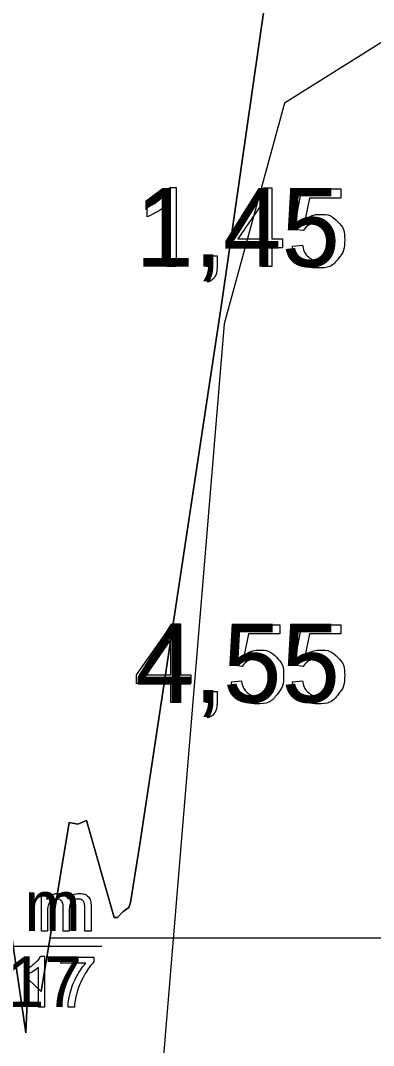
# Model space of a CAD drawing. Extents: x 700746 to 706058, y 6570320 to 6580460.
# Drawn here: x 704281.7 to 704306.8, y 6575890.2 to 6575963.1 of the extents above; entities that cross this region are included whole.
import ezdxf

# ---------------------------------------------------------------- set-up
doc = ezdxf.new("R2010")
doc.units = 0
for name, color, linetype in [('Default', 7, 'Continuous'), ('GEOLPUNKT', 7, 'Continuous'), ('Plokid', 7, 'Continuous'), ('Täide', 7, 'Continuous'), ('Veetase', 7, 'Continuous')]:
    doc.layers.add(name, color=color, linetype=linetype)

msp = doc.modelspace()

# ---------------------------------------------------------------- linework, layer by layer
at = {"layer": 'Default'}
msp.add_lwpolyline([(704280.536, 6575901.345), (704282.049, 6575891.117), (704282.215, 6575894.93), (704283.124, 6575894.046), (704285.116, 6575906.067), (704285.74, 6575905.967), (704286.363, 6575906.206), (704288.33, 6575899.316), (704288.559, 6575899.324), (704288.938, 6575899.721), (704289.378, 6575900.016), (704289.497, 6575900.371), (704290.163, 6575904.542), (704296.013, 6575943.256), (704299.937, 6575970.449)], dxfattribs=at)
at = {"layer": 'GEOLPUNKT'}
for points in [[(704292.292, 6575951.24), (704292.735, 6575951.24), (704292.735, 6575945.619)], [(704298.872, 6575945.619), (704298.872, 6575946.959), (704296.444, 6575946.959), (704296.444, 6575947.591), (704298.996, 6575951.219), (704299.56, 6575951.219), (704299.56, 6575947.591), (704300.315, 6575947.591), (704300.315, 6575946.959), (704299.56, 6575946.959), (704299.56, 6575945.619), (704298.872, 6575945.619)], [(704301.788, 6575948.184), (704301.143, 6575948.269), (704301.685, 6575951.146), (704304.468, 6575951.146), (704304.468, 6575950.489), (704302.235, 6575950.489), (704301.933, 6575948.986)], [(704292.735, 6575945.619), (704292.047, 6575945.619), (704292.047, 6575949.999)], [(704298.872, 6575947.591), (704298.872, 6575950.119), (704297.12, 6575947.591), (704298.872, 6575947.591)], [(704290.673, 6575949.17), (704290.673, 6575949.835)], [(704301.019, 6575947.087), (704301.741, 6575947.147)], [(704294.869, 6575945.619), (704294.869, 6575946.4), (704295.65, 6575946.4), (704295.65, 6575945.619)], [(704295.257, 6575945.619), (704294.869, 6575945.619)], [(704295.014, 6575944.509), (704294.822, 6575944.803)], [(704292.35, 6575914.619), (704292.35, 6575915.959), (704289.922, 6575915.959), (704289.922, 6575916.591), (704292.474, 6575920.219), (704293.038, 6575920.219), (704293.038, 6575916.591), (704293.793, 6575916.591), (704293.793, 6575915.959), (704293.038, 6575915.959), (704293.038, 6575914.619), (704292.35, 6575914.619)], [(704297.438, 6575917.184), (704296.794, 6575917.269), (704297.336, 6575920.146), (704300.119, 6575920.146), (704300.119, 6575919.489), (704297.885, 6575919.489), (704297.584, 6575917.986)], [(704301.788, 6575917.184), (704301.143, 6575917.269), (704301.685, 6575920.146), (704304.468, 6575920.146), (704304.468, 6575919.489), (704302.235, 6575919.489), (704301.933, 6575917.986)], [(704292.35, 6575916.591), (704292.35, 6575919.119), (704290.598, 6575916.591), (704292.35, 6575916.591)], [(704296.67, 6575916.087), (704297.391, 6575916.147)], [(704301.019, 6575916.087), (704301.741, 6575916.147)], [(704294.869, 6575914.619), (704294.869, 6575915.4), (704295.65, 6575915.4), (704295.65, 6575914.619)], [(704295.257, 6575914.619), (704294.869, 6575914.619)], [(704295.014, 6575913.509), (704294.822, 6575913.803)]]:
    msp.add_lwpolyline(points, dxfattribs=at)
for points in [[(704290.673, 6575949.835), (704291.249, 6575950.106), (704291.681, 6575950.492), (704292.112, 6575950.877), (704292.292, 6575951.24)], [(704292.047, 6575949.999), (704291.799, 6575949.762), (704291.396, 6575949.525), (704290.994, 6575949.289), (704290.673, 6575949.17)], [(704301.933, 6575948.986), (704302.437, 6575949.336), (704302.991, 6575949.336), (704303.724, 6575949.336), (704304.229, 6575948.828), (704304.733, 6575948.319), (704304.733, 6575947.52), (704304.733, 6575946.76), (704304.29, 6575946.205), (704303.751, 6575945.525), (704302.819, 6575945.525), (704302.055, 6575945.525), (704301.571, 6575945.953), (704301.088, 6575946.38), (704301.019, 6575947.087)], [(704301.741, 6575947.147), (704301.821, 6575946.619), (704302.112, 6575946.354), (704302.403, 6575946.088), (704302.818, 6575946.088), (704303.318, 6575946.088), (704303.661, 6575946.463), (704304.003, 6575946.839), (704304.003, 6575947.459), (704304.003, 6575948.049), (704303.674, 6575948.39), (704303.345, 6575948.73), (704302.807, 6575948.73), (704302.473, 6575948.73), (704302.207, 6575948.578), (704301.94, 6575948.426), (704301.788, 6575948.184)], [(704294.822, 6575944.803), (704295.04, 6575944.899), (704295.143, 6575945.085), (704295.246, 6575945.27), (704295.257, 6575945.619)], [(704295.65, 6575945.619), (704295.65, 6575945.186), (704295.497, 6575944.92), (704295.345, 6575944.654), (704295.014, 6575944.509)], [(704297.584, 6575917.986), (704298.088, 6575918.336), (704298.642, 6575918.336), (704299.375, 6575918.336), (704299.879, 6575917.828), (704300.383, 6575917.319), (704300.383, 6575916.52), (704300.383, 6575915.76), (704299.94, 6575915.205), (704299.401, 6575914.525), (704298.469, 6575914.525), (704297.705, 6575914.525), (704297.222, 6575914.953), (704296.739, 6575915.38), (704296.67, 6575916.087)], [(704301.933, 6575917.986), (704302.437, 6575918.336), (704302.991, 6575918.336), (704303.724, 6575918.336), (704304.229, 6575917.828), (704304.733, 6575917.319), (704304.733, 6575916.52), (704304.733, 6575915.76), (704304.29, 6575915.205), (704303.751, 6575914.525), (704302.819, 6575914.525), (704302.055, 6575914.525), (704301.571, 6575914.953), (704301.088, 6575915.38), (704301.019, 6575916.087)], [(704297.391, 6575916.147), (704297.471, 6575915.619), (704297.763, 6575915.354), (704298.054, 6575915.088), (704298.469, 6575915.088), (704298.969, 6575915.088), (704299.311, 6575915.463), (704299.653, 6575915.839), (704299.653, 6575916.459), (704299.653, 6575917.049), (704299.325, 6575917.39), (704298.996, 6575917.73), (704298.458, 6575917.73), (704298.124, 6575917.73), (704297.857, 6575917.578), (704297.591, 6575917.426), (704297.438, 6575917.184)], [(704301.741, 6575916.147), (704301.821, 6575915.619), (704302.112, 6575915.354), (704302.403, 6575915.088), (704302.818, 6575915.088), (704303.318, 6575915.088), (704303.661, 6575915.463), (704304.003, 6575915.839), (704304.003, 6575916.459), (704304.003, 6575917.049), (704303.674, 6575917.39), (704303.345, 6575917.73), (704302.807, 6575917.73), (704302.473, 6575917.73), (704302.207, 6575917.578), (704301.94, 6575917.426), (704301.788, 6575917.184)], [(704294.822, 6575913.803), (704295.04, 6575913.899), (704295.143, 6575914.085), (704295.246, 6575914.27), (704295.257, 6575914.619)], [(704295.65, 6575914.619), (704295.65, 6575914.186), (704295.497, 6575913.92), (704295.345, 6575913.654), (704295.014, 6575913.509)]]:
    msp.add_open_spline(points, degree=3, dxfattribs=at)
at = {"layer": 'Plokid'}
msp.add_line((704283.757, 6575897.871), (704372.345, 6575897.871), dxfattribs=at)
msp.add_lwpolyline([(704280.536, 6575901.345), (704282.049, 6575891.117), (704282.215, 6575894.93), (704283.124, 6575894.046), (704285.116, 6575906.067), (704285.74, 6575905.967), (704286.363, 6575906.206), (704288.33, 6575899.316), (704288.559, 6575899.324), (704288.938, 6575899.721), (704289.378, 6575900.016), (704289.497, 6575900.371), (704290.163, 6575904.542), (704296.013, 6575943.256), (704299.937, 6575970.449)], dxfattribs=at)
at = {"layer": 'Täide'}
for points in [[(704299.937, 6575970.449), (704296.013, 6575943.257), (704290.163, 6575904.542), (704289.497, 6575900.371), (704289.378, 6575900.016), (704288.938, 6575899.721), (704288.559, 6575899.324), (704288.33, 6575899.316), (704286.363, 6575906.206), (704285.74, 6575905.967), (704285.116, 6575906.067), (704283.124, 6575894.046), (704282.215, 6575894.93), (704282.049, 6575891.117), (704280.536, 6575901.345)], [(704319.692, 6575785.609), (704323.557, 6575789.528), (704326.612, 6575891.19), (704322.471, 6575941.091), (704317.545, 6575958.492), (704309.853, 6575963.131), (704300.461, 6575957.26), (704296.151, 6575941.553), (704290.448, 6575872.612), (704293.776, 6575815.623), (704296.82, 6575787.427), (704299.069, 6575785.391)]]:
    msp.add_lwpolyline(points, dxfattribs=at)
at = {"layer": 'Veetase'}
msp.add_line((704251.777, 6575897.271), (704287.446, 6575897.271), dxfattribs=at)
msp.add_line((704251.777, 6575897.271), (704287.446, 6575897.271), dxfattribs=at)
for points in [[(704283.145, 6575898.346), (704283.145, 6575900.956), (704283.54, 6575900.956), (704283.54, 6575900.588)], [(704283.587, 6575899.699), (704283.587, 6575898.346), (704283.145, 6575898.346)], [(704285.137, 6575899.861), (704285.137, 6575898.346), (704284.696, 6575898.346), (704284.696, 6575900.04)], [(704286.682, 6575900.137), (704286.682, 6575898.346), (704286.24, 6575898.346), (704286.24, 6575899.989)], [(704283.096, 6575896.56), (704283.38, 6575896.56), (704283.38, 6575892.946)], [(704284.544, 6575896.075), (704284.544, 6575896.5), (704286.873, 6575896.5), (704286.873, 6575896.156)], [(704286.305, 6575896.075), (704284.544, 6575896.075)], [(704282.055, 6575895.23), (704282.055, 6575895.657)], [(704283.38, 6575892.946), (704282.939, 6575892.946), (704282.939, 6575895.762)], [(704285.501, 6575892.946), (704285.046, 6575892.946)]]:
    msp.add_lwpolyline(points, dxfattribs=at)
for points in [[(704283.54, 6575900.588), (704283.663, 6575900.78), (704283.867, 6575900.897), (704284.071, 6575901.014), (704284.331, 6575901.014), (704284.621, 6575901.014), (704284.807, 6575900.893), (704284.992, 6575900.772), (704285.069, 6575900.556), (704285.378, 6575901.014), (704285.875, 6575901.014), (704286.264, 6575901.014), (704286.473, 6575900.799), (704286.682, 6575900.584), (704286.682, 6575900.137)], [(704284.696, 6575900.04), (704284.696, 6575900.335), (704284.587, 6575900.482), (704284.479, 6575900.629), (704284.233, 6575900.629), (704284.047, 6575900.629), (704283.888, 6575900.531), (704283.73, 6575900.433), (704283.658, 6575900.244), (704283.587, 6575900.055), (704283.587, 6575899.699)], [(704286.24, 6575899.989), (704286.24, 6575900.254), (704286.197, 6575900.37), (704286.154, 6575900.487), (704286.041, 6575900.558), (704285.928, 6575900.629), (704285.776, 6575900.629), (704285.501, 6575900.629), (704285.319, 6575900.447), (704285.137, 6575900.264), (704285.137, 6575899.861)], [(704282.055, 6575895.657), (704282.426, 6575895.831), (704282.703, 6575896.079), (704282.98, 6575896.327), (704283.096, 6575896.56)], [(704285.046, 6575892.946), (704285.053, 6575893.371), (704285.213, 6575893.973), (704285.372, 6575894.574), (704285.671, 6575895.133), (704285.969, 6575895.691), (704286.305, 6575896.075)], [(704286.873, 6575896.156), (704286.53, 6575895.79), (704286.192, 6575895.183), (704285.855, 6575894.577), (704285.671, 6575893.936), (704285.538, 6575893.484), (704285.501, 6575892.946)], [(704282.939, 6575895.762), (704282.779, 6575895.61), (704282.52, 6575895.458), (704282.261, 6575895.306), (704282.055, 6575895.23)]]:
    msp.add_open_spline(points, degree=3, dxfattribs=at)

# ---------------------------------------------------------------- texts
at = {"layer": 'GEOLPUNKT'}
for s, p in [('1,45', (704289.824, 6575945.619)), ('4,55', (704289.824, 6575914.619))]:
    msp.add_text(s, height=5.6, dxfattribs=at).set_placement(p)
at = {"layer": 'Veetase'}
for s, p in [('vt. 43,53 m', (704262.13, 6575898.346)), ('25.07.2017', (704261.939, 6575892.946))]:
    msp.add_text(s, height=3.6, dxfattribs=at).set_placement(p)

doc.saveas('drawing.dxf')
